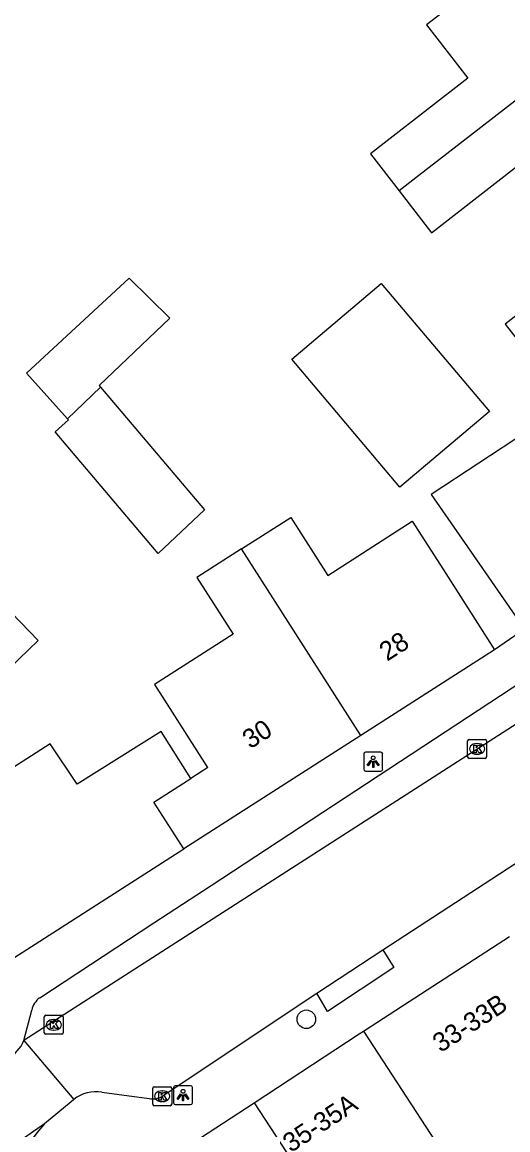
# Model space of a CAD drawing. Extents: x 161772 to 163123, y 383092 to 383917.
# Drawn here: x 162247.6 to 162273.2, y 383340.1 to 383398.5 of the extents above; entities that cross this region are included whole.
import ezdxf

# ---------------------------------------------------------------- set-up
doc = ezdxf.new("R2010")
doc.units = 0
for name, color, linetype in [('IMGEO_Boom', 7, 'Continuous'), ('IMGEO_Kolk', 7, 'Continuous'), ('IMGEO_Lichtpunt', 7, 'Continuous'), ('IMGEO_Pand', 7, 'Continuous'), ('IMGEO_Pand_nummerreeks', 7, 'Continuous'), ('IMGEO_Rijbaan_lokaal_open', 7, 'Continuous'), ('IMGEO_Voetpad_open', 7, 'Continuous')]:
    doc.layers.add(name, color=color, linetype=linetype)

msp = doc.modelspace()

# ---------------------------------------------------------------- linework, layer by layer
at = {"layer": 'IMGEO_Boom'}
msp.add_circle((162262.557, 383345.937), 0.489, dxfattribs=at)
at = {"layer": 'IMGEO_Kolk'}
for p, q in [((162271.129, 383360.678), (162271.981, 383360.678)), ((162271.054, 383359.752), (162271.054, 383360.604)), ((162271.542, 383360.458), (162271.567, 383360.458)), ((162272.055, 383360.604), (162272.055, 383359.752)), ((162271.981, 383359.678), (162271.129, 383359.678)), ((162271.565, 383359.898), (162271.54, 383359.898)), ((162248.75, 383345.219), (162248.75, 383346.071)), ((162248.825, 383346.145), (162249.677, 383346.145)), ((162249.751, 383346.071), (162249.751, 383345.219)), ((162249.238, 383345.925), (162249.263, 383345.925)), ((162249.677, 383345.145), (162248.825, 383345.145)), ((162249.261, 383345.365), (162249.236, 383345.365)), ((162254.464, 383341.456), (162254.464, 383342.308)), ((162254.539, 383342.382), (162255.391, 383342.382)), ((162254.952, 383342.162), (162254.977, 383342.162)), ((162255.465, 383342.308), (162255.465, 383341.456)), ((162255.391, 383341.382), (162254.539, 383341.382)), ((162254.975, 383341.602), (162254.95, 383341.602))]:
    msp.add_line(p, q, dxfattribs=at)
for points in [[(162271.129, 383360.678), (162271.981, 383360.678)], [(162271.054, 383359.752), (162271.054, 383360.604)], [(162271.375, 383360.378), (162271.498, 383360.378), (162271.498, 383360.227), (162271.628, 383360.378), (162271.792, 383360.378), (162271.646, 383360.227), (162271.799, 383359.978), (162271.647, 383359.978), (162271.562, 383360.142), (162271.498, 383360.075), (162271.498, 383359.978), (162271.375, 383359.978), (162271.375, 383360.378)], [(162272.055, 383360.604), (162272.055, 383359.752)], [(162271.981, 383359.678), (162271.129, 383359.678)], [(162248.75, 383345.219), (162248.75, 383346.071)], [(162248.825, 383346.145), (162249.677, 383346.145)], [(162249.751, 383346.071), (162249.751, 383345.219)], [(162249.071, 383345.845), (162249.194, 383345.845), (162249.194, 383345.694), (162249.324, 383345.845), (162249.488, 383345.845), (162249.342, 383345.694), (162249.495, 383345.445), (162249.343, 383345.445), (162249.258, 383345.609), (162249.194, 383345.542), (162249.194, 383345.445), (162249.071, 383345.445), (162249.071, 383345.845)], [(162249.677, 383345.145), (162248.825, 383345.145)], [(162254.464, 383341.456), (162254.464, 383342.308)], [(162254.539, 383342.382), (162255.391, 383342.382)], [(162254.785, 383342.082), (162254.908, 383342.082), (162254.908, 383341.931), (162255.038, 383342.082), (162255.202, 383342.082), (162255.056, 383341.931), (162255.209, 383341.682), (162255.057, 383341.682), (162254.972, 383341.846), (162254.908, 383341.779), (162254.908, 383341.682), (162254.785, 383341.682), (162254.785, 383342.082)], [(162255.465, 383342.308), (162255.465, 383341.456)], [(162255.391, 383341.382), (162254.539, 383341.382)]]:
    msp.add_lwpolyline(points, dxfattribs=at)
for centre, start, end in [((162271.131, 383360.602), 91.55205, 178.44795), ((162271.131, 383360.602), 91.55205, 178.44795), ((162271.979, 383360.602), 1.55205, 88.44795), ((162271.979, 383360.602), 1.55205, 88.44795), ((162271.131, 383359.754), 181.55205, 268.44795), ((162271.131, 383359.754), 181.55205, 268.44795), ((162271.979, 383359.754), 271.55205, 358.44795), ((162271.979, 383359.754), 271.55205, 358.44795), ((162248.827, 383346.069), 91.55205, 178.44795), ((162248.827, 383346.069), 91.55205, 178.44795), ((162249.675, 383346.069), 1.55205, 88.44795), ((162249.675, 383346.069), 1.55205, 88.44795), ((162248.827, 383345.221), 181.55205, 268.44795), ((162248.827, 383345.221), 181.55205, 268.44795), ((162249.675, 383345.221), 271.55205, 358.44795), ((162249.675, 383345.221), 271.55205, 358.44795), ((162254.541, 383342.306), 91.55205, 178.44795), ((162254.541, 383342.306), 91.55205, 178.44795), ((162255.389, 383342.306), 1.55205, 88.44795), ((162255.389, 383342.306), 1.55205, 88.44795), ((162254.541, 383341.458), 181.55205, 268.44795), ((162254.541, 383341.458), 181.55205, 268.44795), ((162255.389, 383341.458), 271.55205, 358.44795), ((162255.389, 383341.458), 271.55205, 358.44795)]:
    msp.add_arc(centre, 0.0765, start, end, dxfattribs=at)
for centre, major_axis, ratio, start_param, end_param in [((162271.541, 383360.178), (-0.387, 0.002), 0.722429, 4.712389, 7.853982), ((162271.566, 383360.178), (-0.39, 0.002), 0.717154, 1.570796, 4.712389), ((162249.237, 383345.645), (-0.387, 0.002), 0.722429, 4.712389, 7.853982), ((162249.262, 383345.645), (-0.39, 0.002), 0.717154, 1.570796, 4.712389), ((162254.951, 383341.882), (-0.387, 0.002), 0.722429, 4.712389, 7.853982), ((162254.976, 383341.882), (-0.39, 0.002), 0.717154, 1.570796, 4.712389)]:
    msp.add_ellipse(centre, major_axis=major_axis, ratio=ratio, start_param=start_param, end_param=end_param, dxfattribs=at)
at = {"layer": 'IMGEO_Lichtpunt'}
for p, q in [((162265.583, 383359.913), (162265.583, 383359.106)), ((162265.583, 383359.913), (162265.583, 383359.106)), ((162266.485, 383360.008), (162265.677, 383360.008)), ((162266.485, 383360.008), (162265.677, 383360.008)), ((162266.579, 383359.106), (162266.579, 383359.913)), ((162266.579, 383359.106), (162266.579, 383359.913)), ((162265.677, 383359.012), (162266.485, 383359.012)), ((162265.677, 383359.012), (162266.485, 383359.012)), ((162255.56, 383342.344), (162255.56, 383341.537)), ((162255.56, 383342.344), (162255.56, 383341.537)), ((162256.462, 383342.439), (162255.654, 383342.439)), ((162256.462, 383342.439), (162255.654, 383342.439)), ((162256.556, 383341.537), (162256.556, 383342.344)), ((162256.556, 383341.537), (162256.556, 383342.344)), ((162255.654, 383341.443), (162256.462, 383341.443)), ((162255.654, 383341.443), (162256.462, 383341.443))]:
    msp.add_line(p, q, dxfattribs=at)
for points in [[(162265.957, 383359.577), (162265.996, 383359.549), (162265.808, 383359.287), (162265.77, 383359.314), (162265.957, 383359.577)], [(162266.059, 383359.529), (162266.106, 383359.529), (162266.106, 383359.207), (162266.059, 383359.207), (162266.059, 383359.529)], [(162266.169, 383359.549), (162266.207, 383359.576), (162266.394, 383359.314), (162266.355, 383359.286), (162266.169, 383359.549)], [(162255.934, 383342.008), (162255.973, 383341.98), (162255.785, 383341.718), (162255.747, 383341.745), (162255.934, 383342.008)], [(162256.036, 383341.96), (162256.083, 383341.96), (162256.083, 383341.638), (162256.036, 383341.638), (162256.036, 383341.96)], [(162256.146, 383341.98), (162256.184, 383342.007), (162256.371, 383341.745), (162256.332, 383341.717), (162256.146, 383341.98)]]:
    msp.add_lwpolyline(points, dxfattribs=at)
for centre in [(162266.082, 383359.711), (162256.059, 383342.142)]:
    msp.add_circle(centre, 0.0994, dxfattribs=at)
for centre, start, end in [((162265.677, 383359.913), 90, 180), ((162265.677, 383359.913), 90, 180), ((162266.485, 383359.913), 0, 90), ((162266.485, 383359.913), 0, 90), ((162265.677, 383359.106), 180, 270), ((162265.677, 383359.106), 180, 270), ((162266.485, 383359.106), 270, 0), ((162266.485, 383359.106), 270, 360), ((162255.654, 383342.344), 90, 180), ((162255.654, 383342.344), 90, 180), ((162256.462, 383342.344), 0, 90), ((162256.462, 383342.344), 0, 90), ((162255.654, 383341.537), 180, 270), ((162255.654, 383341.537), 180, 270), ((162256.462, 383341.537), 270, 0), ((162256.462, 383341.537), 270, 360)]:
    msp.add_arc(centre, 0.0946, start, end, dxfattribs=at)
at = {"layer": 'IMGEO_Pand'}
for points in [[(162278.92, 383398.452), (162275.219, 383403.23), (162271.272, 383400.161), (162268.885, 383398.311), (162271.059, 383395.505), (162266.811, 383392.214), (162265.932, 383391.532), (162267.452, 383389.57)], [(162267.452, 383389.57), (162269.156, 383387.37), (162270.035, 383388.052), (162274.166, 383391.257), (162276.186, 383388.654), (162278.67, 383390.612), (162282.622, 383393.674), (162278.92, 383398.452)], [(162278.92, 383398.452), (162268.331, 383390.251), (162267.452, 383389.57)], [(162249.974, 383377.564), (162247.811, 383379.978), (162253.226, 383384.97), (162255.362, 383382.868), (162251.638, 383379.324), (162251.719, 383379.228)], [(162266.507, 383384.701), (162272.205, 383377.953), (162267.486, 383373.968), (162261.787, 383380.716), (162266.507, 383384.701)], [(162273.819, 383383.167), (162273.033, 383382.558), (162274.292, 383380.931), (162276.671, 383382.774), (162275.411, 383384.4), (162273.819, 383383.167)], [(162251.719, 383379.228), (162257.195, 383372.769), (162254.746, 383370.474), (162249.318, 383376.881), (162250.022, 383377.509), (162249.974, 383377.564)], [(162251.719, 383379.228), (162249.974, 383377.564)], [(162279.486, 383374.316), (162276.955, 383378.161), (162276.666, 383378.534), (162269.13, 383373.573), (162271.202, 383370.596), (162274.058, 383366.492)], [(162259.141, 383370.711), (162261.734, 383372.372), (162263.689, 383369.321), (162268.136, 383372.17), (162269.776, 383369.611), (162272.473, 383365.4)], [(162243.444, 383371.066), (162245.614, 383368.806), (162247.017, 383367.345), (162248.42, 383365.883), (162244.848, 383362.453), (162245.165, 383362.122), (162242.866, 383359.915), (162239.259, 383356.452), (162233.964, 383361.967), (162237.572, 383365.43), (162238.289, 383366.119), (162243.444, 383371.066)], [(162259.141, 383370.711), (162256.796, 383369.209), (162258.706, 383366.228), (162254.561, 383363.573), (162257.323, 383359.251), (162257.361, 383359.19), (162256.478, 383358.625)], [(162265.432, 383360.889), (162259.141, 383370.711)], [(162272.473, 383365.4), (162265.432, 383360.889)], [(162256.478, 383358.625), (162254.9, 383361.102), (162250.478, 383358.321), (162249.06, 383360.453), (162246.15, 383358.588), (162240.626, 383355.049), (162245.995, 383349.427), (162247.147, 383349.174)], [(162265.432, 383360.889), (162256.096, 383354.907)], [(162256.096, 383354.907), (162254.519, 383357.371), (162256.478, 383358.625)], [(162247.147, 383349.174), (162256.096, 383354.907)], [(162265.576, 383345.313), (162267.982, 383346.867), (162273.27, 383350.29)], [(162259.802, 383341.536), (162265.346, 383345.166), (162265.576, 383345.313)], [(162265.576, 383345.313), (162270.362, 383337.946)], [(162253.701, 383337.545), (162259.802, 383341.536)], [(162259.802, 383341.536), (162267.119, 383330.346)]]:
    msp.add_lwpolyline(points, dxfattribs=at)
at = {"layer": 'IMGEO_Rijbaan_lokaal_open'}
for points in [[(162294.06, 383374.608), (162247.678, 383344.816)], [(162266.585, 383349.589), (162273.903, 383354.359)], [(162263.102, 383347.309), (162266.585, 383349.589)], [(162254.965, 383341.882), (162263.102, 383347.309)], [(162247.678, 383344.816), (162250.301, 383341.713)], [(162251.787, 383342.096), (162254.268, 383341.757)], [(162250.301, 383341.713), (162250.161, 383341.595), (162248.767, 383340.426)], [(162248.767, 383340.426), (162238.381, 383333.192)]]:
    msp.add_lwpolyline(points, dxfattribs=at)
for centre, radius, start, end in [((162245.851, 383345.597), 1.987, 299.28523, 336.86016), ((162251.479, 383340.218), 1.903, 80.67582, 128.22978), ((162254.461, 383342.684), 0.947, 258.22213, 302.11255)]:
    msp.add_arc(centre, radius, start, end, dxfattribs=at)
at = {"layer": 'IMGEO_Voetpad_open'}
for points in [[(162248.509, 383347.068), (162254.518, 383351.008), (162257.543, 383352.991), (162281.593, 383368.76)], [(162274.058, 383366.492), (162272.473, 383365.4)], [(162266.585, 383349.589), (162267.167, 383348.658), (162263.674, 383346.344), (162263.102, 383347.309)], [(162247.678, 383344.816), (162248.086, 383346.419)]]:
    msp.add_lwpolyline(points, dxfattribs=at)
for centre, radius, start, end in [((162249.166, 383346.178), 1.106, 126.40798, 167.40165), ((162253.571, 383335.871), 6.62, 136.52713, 180.03482)]:
    msp.add_arc(centre, radius, start, end, dxfattribs=at)

# ---------------------------------------------------------------- texts
at = {"layer": 'IMGEO_Pand_nummerreeks'}
for s, rotation, p in [('28', 32.6471, (162266.814, 383364.768)), ('30', 32.64714, (162259.602, 383360.146)), ('33-33B', 32.91643, (162269.63, 383344.152)), ('35-35A', 33.19145, (162261.741, 383338.885))]:
    msp.add_text(s, height=1, rotation=rotation, dxfattribs=at).set_placement(p)

doc.saveas('drawing.dxf')
